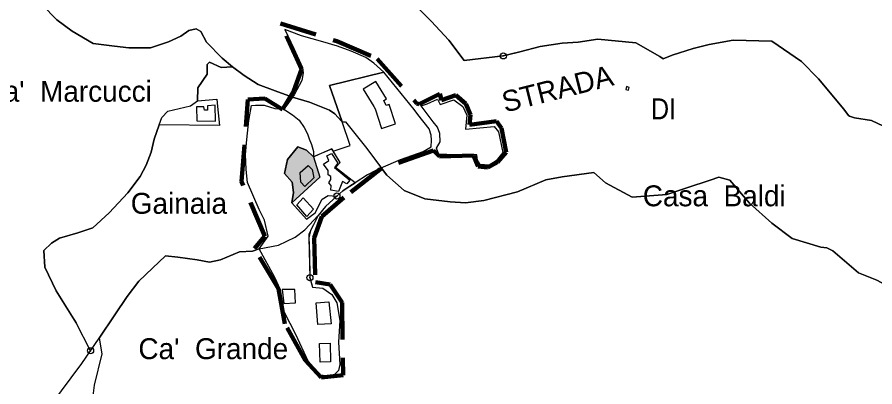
# Model space of a CAD drawing. Extents: x 645880 to 658994, y 884400 to 894744.
# Drawn here: x 656523 to 657221, y 891129 to 891430 of the extents above; entities that cross this region are included whole.
import ezdxf
from ezdxf.enums import TextEntityAlignment as Align

# ---------------------------------------------------------------- set-up
doc = ezdxf.new("R2010")
doc.units = 0
doc.header["$LTSCALE"] = 10
doc.header["$PDMODE"] = 32
doc.header["$PDSIZE"] = 5
doc.linetypes.add('MEDIUM_DASHED', pattern=[4.5, 3, -1.5])
for name, color, linetype, lineweight in [('15', 7, 'MEDIUM_DASHED', 100), ('16', 7, 'Continuous', 25), ('17', 7, 'Continuous', 25), ('18', 7, 'Continuous', 25), ('2', 7, 'Continuous', 25), ('29', 7, 'Continuous', 25), ('3', 7, 'Continuous', 25), ('55', 7, 'Continuous', 25), ('6', 7, 'Continuous', 25), ('8', 7, 'Continuous', 25)]:
    doc.layers.add(name, color=color, linetype=linetype, lineweight=lineweight)
doc.layers.add('60', color=7, linetype='Continuous')

msp = doc.modelspace()

# ---------------------------------------------------------------- hatches: boundary and pattern name
at = {"layer": '8'}
msp.add_hatch(color=256, dxfattribs=at).paths.add_polyline_path([(656764.14, 891316.1), (656769.29, 891299.57), (656746.55, 891278.54), (656748.11, 891286.88), (656746.84, 891295.43), (656740.71, 891302.37), (656743.09, 891313.87), (656751.59, 891324.18), (656758.53, 891321.49)])

# ---------------------------------------------------------------- linework, layer by layer
at = {"layer": '15'}
for points in [[(656861.81, 891321.1), (656818.2, 891305.8), (656788.98, 891282.86), (656770.99, 891267.56), (656764.7, 891250.02), (656765.76, 891213.95), (656777.74, 891212.23), (656787.53, 891197.54), (656788.35, 891138.42), (656770.54, 891136.57), (656757.41, 891150.76), (656740.87, 891180.28), (656735.92, 891208.63), (656716.14, 891241.47), (656724.68, 891251.37), (656705.8, 891295.9), (656710.74, 891362.49), (656724.68, 891363.39), (656738.92, 891354.47), (656748.33, 891369.73), (656754.5, 891386.94), (656737.44, 891424.53), (656783.38, 891410), (656815.95, 891395.78), (656848.33, 891359.34), (656850.29, 891358.71)], [(656850.29, 891358.71), (656867.11, 891367.13), (656868.41, 891361.94), (656880.09, 891366.16), (656888.21, 891359.01), (656892.1, 891350.25), (656891.13, 891342.13), (656913.2, 891345.05), (656917.09, 891339.2), (656920.99, 891319.72), (656913.85, 891311.6), (656906.06, 891307.38), (656898.27, 891308.03), (656894.37, 891317.12), (656866.79, 891316.15), (656861.81, 891321.1)]]:
    msp.add_lwpolyline(points, dxfattribs=at)
at = {"layer": '16'}
for p, q in [((656761.35, 891217.78), (656763.34, 891210.01)), ((656565.91, 891189.28), (656571.03, 891181.08)), ((656582.84, 891158.29), (656589.8, 891168.48))]:
    msp.add_line(p, q, dxfattribs=at)
for points in [[(656698.25, 891389.17), (656689.83, 891396.11), (656677.16, 891409.32), (656672.55, 891417.89), (656668.88, 891420), (656662.88, 891418.78), (656656.24, 891414.12), (656646.33, 891409.61), (656631.59, 891404.69), (656614.12, 891404.69), (656602.4, 891405.95), (656584.95, 891408.23), (656567.94, 891418.06), (656555.42, 891427.45), (656543.42, 891439.46), (656532.44, 891454.11), (656526.8, 891466.81), (656524.98, 891470.61), (656523.95, 891471.33), (656521.12, 891472.25)], [(656698.25, 891389.17), (656689.07, 891388.58), (656679.77, 891393.03), (656677.75, 891391.01), (656677.75, 891383.33), (656670.07, 891372), (656669.91, 891361.43), (656685.63, 891362.77), (656686.23, 891356.92), (656687.65, 891341.43), (656638.69, 891342.07)], [(656669.91, 891361.43), (656670.07, 891372), (656677.75, 891383.33), (656677.75, 891391.01), (656679.77, 891393.03), (656689.07, 891388.58), (656698.25, 891389.17)], [(656744.22, 891365.55), (656733.16, 891369.58), (656719.33, 891374.83), (656707.76, 891382.14), (656698.25, 891389.17)], [(656575.8, 891148.01), (656582.84, 891158.29), (656571.03, 891181.08), (656554.86, 891206.97), (656545.56, 891226.39), (656544.75, 891239.73), (656551.22, 891245.8), (656557.69, 891249.85), (656572.65, 891254.3), (656584.77, 891258.34), (656598.11, 891270.47), (656613.07, 891286.65), (656623.18, 891300), (656628.03, 891309.3), (656632.07, 891319.82), (656634.49, 891330.34), (656638.69, 891342.07), (656640.82, 891347.88), (656645.78, 891353.04), (656664.23, 891357.56), (656669.91, 891361.43)], [(656713.71, 891357.67), (656717.15, 891358.11), (656724.09, 891358.11), (656732.71, 891355.23), (656740.12, 891354.79), (656747.12, 891364.41), (656744.22, 891365.55)], [(656727.47, 891251.61), (656724.29, 891264.48), (656720.11, 891273.04), (656710.65, 891295.11), (656709.54, 891305.8), (656709, 891317.82), (656709.91, 891330.02), (656711.55, 891345.5), (656713.71, 891357.67)], [(656638.69, 891342.07), (656634.49, 891330.34), (656632.07, 891319.82), (656628.03, 891309.3)], [(656628.03, 891309.3), (656623.18, 891300), (656613.07, 891286.65), (656598.11, 891270.47), (656584.77, 891258.34)], [(656930.24, 891287.48), (656902.91, 891280.49), (656887.97, 891278.65), (656875.5, 891279.28), (656854.97, 891281.74), (656838.16, 891288.7), (656823.81, 891301.01), (656819.4, 891306.96), (656814.47, 891304.73)], [(656814.47, 891304.73), (656808.33, 891301.36), (656798.11, 891294.88), (656793.95, 891292.27), (656788.17, 891288.25), (656783.32, 891284.1)], [(657023.56, 891283.07), (657001.83, 891294.78), (656992.46, 891303.12), (656966.64, 891299.86), (656953.29, 891297.23), (656930.24, 891287.48)], [(657094.05, 891299.59), (657086.94, 891296.9), (657068.13, 891290.82)], [(657181.91, 891241.91), (657177.1, 891242.56), (657153.75, 891249.64), (657137.16, 891262.09), (657118.93, 891278.3), (657102.96, 891297.11), (657094.05, 891299.59)], [(657068.13, 891290.82), (657051.82, 891285.25), (657023.56, 891283.07)], [(656783.32, 891284.1), (656774.03, 891275.5), (656767.97, 891268.36), (656764.29, 891260.63)], [(656584.77, 891258.34), (656572.65, 891254.3), (656557.69, 891249.85), (656551.22, 891245.8), (656544.75, 891239.73), (656545.56, 891226.39), (656554.86, 891206.97), (656565.91, 891189.28)], [(656764.29, 891260.63), (656760.44, 891253.02), (656760.5, 891250.2), (656761.35, 891217.78)], [(656633.28, 891225.41), (656643.88, 891235.46), (656653.93, 891234.34), (656669.55, 891232.11), (656679.59, 891230.44), (656688.52, 891232.11), (656704.14, 891238.81), (656714.74, 891239.37), (656720.19, 891241.11), (656727.47, 891251.61)], [(656720.19, 891241.11), (656714.74, 891239.37), (656704.14, 891238.81), (656688.52, 891232.11), (656679.59, 891230.44), (656669.55, 891232.11), (656653.93, 891234.34), (656643.88, 891235.46), (656633.28, 891225.41), (656622.12, 891214.8), (656612.64, 891202.52), (656602.6, 891187.45), (656589.8, 891168.48), (656592.15, 891155.89), (656585.83, 891130.41), (656584.41, 891119.45)], [(656770.04, 891138.59), (656765.02, 891141.89), (656759.91, 891149.86), (656749.79, 891171.53), (656740.56, 891189.29), (656737.49, 891207.75), (656732.75, 891217.93), (656720.19, 891241.11)], [(657233.73, 891209.79), (657222.66, 891215.69), (657207.76, 891221.57), (657186.88, 891239.55), (657181.91, 891241.91)], [(656589.8, 891168.48), (656602.6, 891187.45), (656612.64, 891202.52), (656622.12, 891214.8), (656633.28, 891225.41)], [(656763.34, 891210.01), (656771.87, 891209.25), (656779.26, 891203.94), (656783.31, 891197.18), (656785.59, 891182.99), (656784.57, 891165.38), (656785.63, 891147.05)], [(656346.76, 891030.15), (656359.82, 891039.27), (656374.91, 891047.18), (656393.59, 891057.96), (656408.69, 891068.03), (656423.06, 891083.85), (656441.02, 891098.23), (656451.08, 891102.54), (656460.42, 891102.54), (656471.2, 891099.67), (656475.55, 891098.58), (656489.19, 891092.99), (656505.69, 891087.49), (656521.15, 891086.99), (656530.43, 891088.49), (656539.2, 891093.99), (656550.54, 891114), (656575.8, 891148.01)], [(656785.63, 891147.05), (656784.72, 891142.27), (656781.31, 891139.05), (656776.2, 891137.53), (656770.04, 891138.59)]]:
    msp.add_lwpolyline(points, dxfattribs=at)
for p in [(656783.32, 891284.1), (656761.35, 891217.78), (656582.84, 891158.29)]:
    msp.add_point(p, dxfattribs=at)
at = {"layer": '17'}
for points in [[(656850.44, 891435.83), (656860.01, 891426.26), (656874.25, 891410.91), (656886.75, 891394.24), (656918.71, 891398.05)], [(656932.1, 891401.4), (656948.8, 891405.66), (656966.63, 891408.32), (656979.51, 891409.14), (656995.73, 891411.78), (657026.54, 891408.63), (657046.03, 891397.59), (657048.71, 891395.74), (657056.19, 891398.66), (657073.11, 891404.08), (657086.2, 891407.44), (657105.68, 891410.91), (657137.14, 891410.14), (657161.32, 891393.45), (657175.26, 891379.51), (657195.63, 891354.74), (657199.58, 891349.58), (657200.27, 891349.15), (657204.3, 891347.59), (657218.39, 891345.62), (657237.24, 891336.54), (657250.88, 891326.49)], [(656918.71, 891398.05), (656929.87, 891400.84), (656932.1, 891401.4)]]:
    msp.add_lwpolyline(points, dxfattribs=at)
msp.add_point((656918.71, 891398.05), dxfattribs=at)
at = {"layer": '18'}
msp.add_lwpolyline([(656550.54, 891114), (656575.8, 891148.01), (656589.8, 891168.48), (656592.15, 891155.89), (656585.83, 891130.41), (656584.41, 891119.45)], dxfattribs=at)
at = {"layer": '2'}
for points in [[(656740.56, 891189.29), (656737.49, 891207.75), (656732.75, 891217.93), (656720.19, 891241.12), (656735.76, 891244.14), (656749.25, 891250.78), (656757.25, 891256.73), (656767.97, 891268.36), (656760.44, 891253.02), (656761.35, 891217.78)], [(656761.35, 891217.78), (656763.34, 891210.01), (656771.87, 891209.25), (656779.26, 891203.94), (656783.31, 891197.18), (656785.59, 891182.99), (656784.57, 891165.38), (656785.62, 891147.05)], [(656770.04, 891138.59), (656765.02, 891141.89), (656759.91, 891149.86), (656749.79, 891171.53), (656740.56, 891189.29)], [(656785.62, 891147.05), (656784.72, 891142.27), (656781.31, 891139.05), (656776.2, 891137.53), (656770.04, 891138.59)]]:
    msp.add_lwpolyline(points, dxfattribs=at)
for points in [[(656738.67, 891207.99), (656740.09, 891196.86), (656749.55, 891197.33), (656749.08, 891208.23)], [(656766.35, 891197.33), (656776.79, 891198.03), (656778.55, 891180.27), (656767.77, 891179.58)], [(656769.22, 891164.23), (656777.75, 891164.45), (656778.13, 891149.3), (656769.6, 891149.09)]]:
    msp.add_lwpolyline(points, close=True, dxfattribs=at)
at = {"layer": '29'}
msp.add_line((656807.7, 891322.7), (656819.4, 891306.96), dxfattribs=at)
for points in [[(656819.4, 891306.96), (656835.17, 891313.87), (656853.61, 891320.46), (656860.03, 891324.08), (656860.27, 891329.63), (656860.03, 891333.73), (656858.34, 891338.79), (656849.18, 891350.37), (656846.22, 891354.57), (656821.47, 891384.93), (656777.34, 891374.06), (656787.49, 891344.56)], [(656727.47, 891251.62), (656724.29, 891264.49), (656720.11, 891273.05), (656710.65, 891295.12), (656709.54, 891305.81), (656709, 891317.83), (656709.91, 891330.03), (656711.55, 891345.51), (656713.71, 891357.68)], [(656713.71, 891357.68), (656717.15, 891358.12), (656724.09, 891358.12), (656732.71, 891355.24), (656740.12, 891354.8), (656747.19, 891350.13), (656752.55, 891345.78), (656756.76, 891339.83), (656759.51, 891334.61), (656760.82, 891330.55), (656762.56, 891325.9), (656764.3, 891320.39), (656764.14, 891316.1), (656758.53, 891321.49), (656751.59, 891324.18), (656743.09, 891313.87), (656740.71, 891302.37), (656746.84, 891295.43), (656748.11, 891286.88), (656746.55, 891278.54), (656758.59, 891265.27)], [(656798.11, 891294.88), (656782.04, 891307.3), (656785.87, 891311.45), (656780.32, 891320.48), (656794.15, 891325.18), (656787.49, 891344.56)], [(656787.49, 891344.56), (656790.2, 891344.37), (656807.7, 891322.7)], [(656787.49, 891344.56), (656790.2, 891344.37), (656807.7, 891322.7), (656819.4, 891306.96), (656814.47, 891304.73)], [(656814.47, 891304.73), (656808.33, 891301.36), (656798.11, 891294.88)], [(656758.59, 891265.27), (656765.69, 891270.47), (656771.39, 891281.47), (656776.11, 891284.65), (656783.32, 891284.1), (656774.03, 891275.5), (656767.97, 891268.36), (656764.29, 891260.63)], [(656764.29, 891260.63), (656761.83, 891256.08), (656760.5, 891250.2), (656760.89, 891237.45), (656761.39, 891217.72), (656763.34, 891210.01)], [(656784.72, 891142.27), (656781.31, 891139.05), (656776.2, 891137.53), (656770.04, 891138.59), (656759.91, 891149.86), (656749.79, 891171.53), (656740.56, 891189.29), (656737.49, 891207.75), (656732.75, 891217.93), (656720.19, 891241.12), (656727.47, 891251.62)], [(656763.34, 891210.01), (656771.87, 891209.25), (656779.27, 891203.94), (656783.31, 891197.18), (656785.59, 891182.92), (656784.57, 891165.38), (656785.62, 891147.05), (656784.72, 891142.27)]]:
    msp.add_lwpolyline(points, dxfattribs=at)
at = {"layer": '3'}
for points in [[(656686.23, 891356.92), (656687.65, 891341.43), (656638.69, 891342.07), (656640.82, 891347.88), (656645.78, 891353.04), (656664.23, 891357.56), (656669.91, 891361.43), (656685.63, 891362.77)], [(656669.09, 891356.59), (656669.41, 891345.31), (656684.6, 891344.99), (656684.27, 891358.06), (656677.9, 891357.57), (656678.07, 891353.97), (656675.46, 891353.81), (656675.13, 891356.75)], [(656783.32, 891284.1), (656788.17, 891288.25), (656793.95, 891292.27), (656798.11, 891294.88), (656782.04, 891307.3), (656785.87, 891311.45), (656779.15, 891322.44), (656764.14, 891316.1), (656769.29, 891299.57), (656746.55, 891278.54), (656758.59, 891265.27), (656765.69, 891270.47), (656771.39, 891281.47), (656776.11, 891284.65)], [(656772.49, 891310), (656776.73, 891313.03), (656775.03, 891316.91), (656779.03, 891318.6), (656784.12, 891310.72), (656781.33, 891307.33), (656793.91, 891296.98), (656791.39, 891293.99), (656787.87, 891295.81), (656784.6, 891287.69), (656778.39, 891288.94), (656778.67, 891292.78), (656776.73, 891294.96), (656778.42, 891297.63), (656778.42, 891299.93), (656776.24, 891301.39), (656776.24, 891304.9)], [(656753.34, 891303.21), (656759.89, 891308.9), (656763.16, 891305.63), (656764.49, 891298.84), (656757.34, 891291.93), (656753.83, 891295.45)], [(656755.77, 891282.59), (656764.18, 891273.55), (656758.8, 891267.44), (656750.68, 891277.02)]]:
    msp.add_lwpolyline(points, close=True, dxfattribs=at)
at = {"layer": '55'}
for points in [[(656521.12, 891472.25), (656523.95, 891471.33), (656524.98, 891470.61), (656526.8, 891466.81), (656532.44, 891454.11), (656543.42, 891439.46), (656555.42, 891427.45), (656567.94, 891418.06), (656584.95, 891408.23), (656602.4, 891405.95), (656614.12, 891404.69), (656631.59, 891404.69), (656646.33, 891409.61), (656656.24, 891414.12), (656662.88, 891418.78), (656668.88, 891420), (656672.55, 891417.89), (656677.16, 891409.32), (656689.83, 891396.11), (656698.25, 891389.17), (656707.76, 891382.14), (656719.33, 891374.83), (656733.16, 891369.58), (656747.12, 891364.41)], [(656886.75, 891394.24), (656874.25, 891410.91), (656860.01, 891426.26), (656850.44, 891435.83)], [(657237.24, 891336.54), (657218.39, 891345.62), (657204.3, 891347.59), (657200.27, 891349.15), (657199.58, 891349.58), (657195.63, 891354.74), (657175.26, 891379.51), (657161.32, 891393.45), (657137.14, 891410.14), (657105.68, 891410.91), (657086.2, 891407.44), (657073.11, 891404.08), (657056.19, 891398.66), (657048.71, 891395.74), (657046.03, 891397.59), (657026.54, 891408.63), (656995.73, 891411.78), (656979.51, 891409.14), (656966.63, 891408.32), (656948.8, 891405.66), (656932.1, 891401.4)], [(656932.1, 891401.4), (656918.71, 891398.05), (656886.75, 891394.24)], [(656747.12, 891364.41), (656760.93, 891360.38), (656777.26, 891353.95), (656781.5, 891350.98), (656787.49, 891344.56), (656790.2, 891344.37), (656807.7, 891322.7), (656823.81, 891301.01)], [(656823.81, 891301.01), (656838.16, 891288.7), (656854.97, 891281.74), (656875.5, 891279.28), (656887.97, 891278.65), (656902.91, 891280.49), (656930.24, 891287.48)], [(657222.66, 891215.69), (657207.76, 891221.57), (657186.88, 891239.55), (657181.91, 891241.91), (657177.1, 891242.56), (657153.75, 891249.64), (657137.16, 891262.09), (657118.93, 891278.3), (657102.96, 891297.11), (657094.05, 891299.59), (657086.94, 891296.9), (657068.13, 891290.82), (657051.82, 891285.25), (657023.56, 891283.07), (657001.83, 891294.78), (656992.46, 891303.12), (656966.64, 891299.86), (656953.29, 891297.23), (656930.24, 891287.48)], [(656930.24, 891287.48), (656953.29, 891297.23), (656966.64, 891299.86), (656992.46, 891303.12), (657001.83, 891294.78), (657023.56, 891283.07), (657051.82, 891285.25), (657068.13, 891290.82), (657086.94, 891296.9), (657094.05, 891299.59), (657102.96, 891297.11), (657118.93, 891278.3), (657137.16, 891262.09), (657153.75, 891249.64), (657177.1, 891242.56), (657181.91, 891241.91), (657186.88, 891239.55), (657207.76, 891221.57), (657222.66, 891215.69), (657233.73, 891209.79)]]:
    msp.add_lwpolyline(points, dxfattribs=at)
at = {"layer": '6'}
for points in [[(656815.02, 891377.28), (656804.75, 891371.06), (656813.35, 891356.86), (656814.45, 891354.97), (656819.48, 891339.15), (656830.92, 891342.79), (656825.88, 891358.61), (656823.41, 891357.82), (656821.39, 891361.73), (656823.62, 891363.08)], [(657019.03, 891373.06), (657018.4, 891370.72), (657020.52, 891370.15), (657021.15, 891372.49)]]:
    msp.add_lwpolyline(points, close=True, dxfattribs=at)
at = {"layer": '8'}
for points in [[(656787.49, 891344.56), (656777.34, 891374.06), (656821.47, 891384.93), (656813.33, 891392.19), (656806.72, 891396.75), (656795.04, 891401.81), (656783.86, 891406.1), (656771.97, 891409.43), (656754.48, 891414.43), (656740.87, 891419.63), (656748.38, 891404.18), (656755.35, 891388.6), (656755.8, 891384.39), (656754.9, 891378.12), (656748.6, 891366.51), (656747.12, 891364.41)], [(656787.49, 891344.56), (656787.17, 891344.96), (656781.5, 891350.98), (656777.26, 891353.95), (656769.21, 891357.21), (656760.93, 891360.38), (656747.12, 891364.41), (656743.94, 891359.9), (656740.12, 891354.8)], [(656747.12, 891364.41), (656760.93, 891360.38), (656769.21, 891357.21), (656777.26, 891353.95), (656781.5, 891350.98), (656787.17, 891344.96), (656787.49, 891344.56)], [(656740.12, 891354.8), (656747.19, 891350.13), (656752.55, 891345.78), (656756.76, 891339.83)], [(656768.84, 891318.08), (656779.15, 891322.44), (656780.32, 891320.48), (656794.15, 891325.18), (656787.49, 891344.56)], [(656756.76, 891339.83), (656759.51, 891334.61), (656760.82, 891330.55)], [(656760.82, 891330.55), (656762.56, 891325.9), (656764.3, 891320.39), (656764.14, 891316.1), (656768.84, 891318.08)]]:
    msp.add_lwpolyline(points, dxfattribs=at)
for points in [[(656851.97, 891357.43), (656856.71, 891358.99), (656865.21, 891362.8), (656867.4, 891358.67), (656878.44, 891362.41), (656885.65, 891356.8), (656889.03, 891349.99), (656888.03, 891338.56), (656911.21, 891340.68), (656914.9, 891336.24), (656918.2, 891319.42), (656913, 891312.79), (656907.32, 891309.32), (656899.91, 891309.64), (656897.71, 891313.3), (656897.08, 891317.68), (656872.65, 891317.99), (656866.18, 891317.84), (656864.47, 891323.11), (656867.41, 891328.07), (656867.1, 891334.95), (656865.12, 891340.14), (656861.74, 891344.53)], [(656764.14, 891316.1), (656769.29, 891299.57), (656746.55, 891278.54), (656748.11, 891286.88), (656746.84, 891295.43), (656740.71, 891302.37), (656743.09, 891313.87), (656751.59, 891324.18), (656758.53, 891321.49)]]:
    msp.add_lwpolyline(points, close=True, dxfattribs=at)

# ---------------------------------------------------------------- texts
at = {"layer": '60'}
msp.add_text('STRADA', height=17, rotation=14.089, dxfattribs=at).set_placement((656964.8, 891363.15), align=Align.CENTER)
for s, p in [("Ca'  Marcucci", (656564.24, 891360.78)), ('Casa  Baldi', (657090.31, 891275.79)), ('Gainaia', (656654.76, 891269.68)), ("Ca'  Grande", (656682.74, 891151.5))]:
    msp.add_text(s, height=17, dxfattribs=at).set_placement(p, align=Align.CENTER)
at = {"layer": '60', "width": 0.9}
msp.add_text('DI', height=17, dxfattribs=at).set_placement((657049.04, 891346.52), align=Align.CENTER)

doc.saveas('drawing.dxf')
